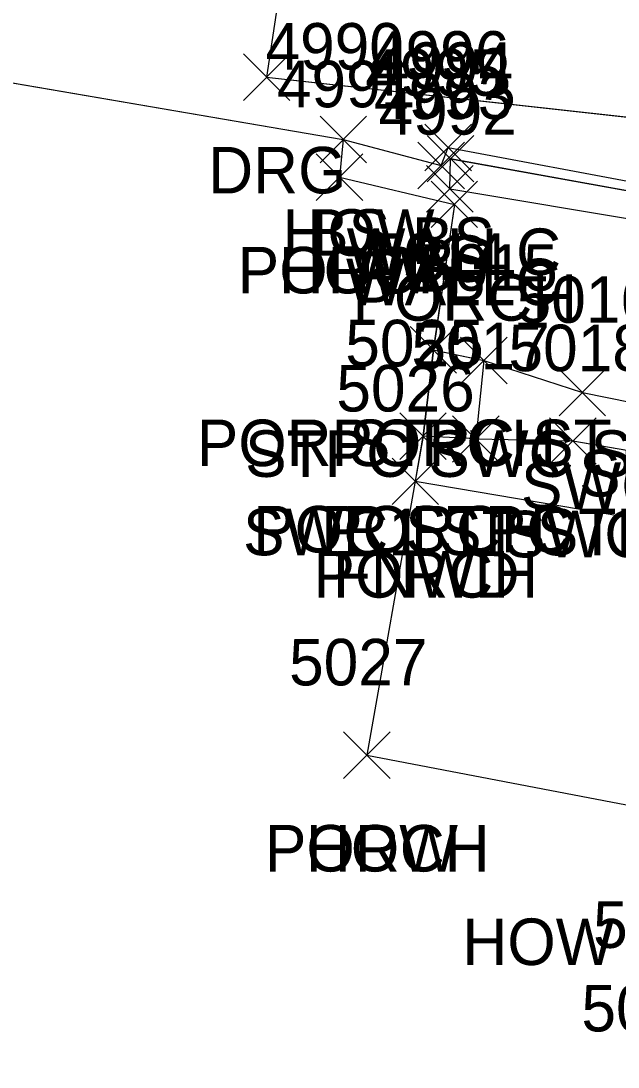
# Model space of a CAD drawing. Extents: x 1554668 to 1563881, y 831386 to 834374.
# Drawn here: x 1562286.6 to 1562312.27, y 833288.09 to 833333.05 of the extents above; entities that cross this region are included whole.
import ezdxf

# ---------------------------------------------------------------- set-up
doc = ezdxf.new("R2010")
doc.units = 0
for name, color, linetype in [('L_A', 7, 'Continuous'), ('L_C', 7, 'Continuous'), ('L_I', 7, 'Continuous'), ('L_TIC', 7, 'Continuous'), ('LBC', 7, 'Continuous'), ('LBF', 7, 'Continuous'), ('LELB', 7, 'Continuous'), ('LFNC', 7, 'Continuous'), ('LW', 7, 'Continuous'), ('R_A', 7, 'Continuous'), ('R_I', 7, 'Continuous'), ('R_TIC', 7, 'Continuous'), ('RDG', 7, 'Continuous'), ('RSW', 7, 'Continuous')]:
    doc.layers.add(name, color=color, linetype=linetype)

msp = doc.modelspace()

# ---------------------------------------------------------------- linework, layer by layer
at = {"layer": 'L_TIC'}
for points in [[(1562299.459, 833326.957), (1562301.459, 833328.957)], [(1562301.459, 833326.957), (1562299.459, 833328.957)], [(1562299.459, 833326.957), (1562301.459, 833328.957)], [(1562301.459, 833326.957), (1562299.459, 833328.957)], [(1562303.963, 833326.609), (1562305.963, 833328.609)], [(1562305.963, 833326.609), (1562303.963, 833328.609)], [(1562304.068, 833326.129), (1562306.068, 833328.129)], [(1562306.068, 833326.129), (1562304.068, 833328.129)], [(1562303.667, 833325.833), (1562305.667, 833327.833)], [(1562305.667, 833325.833), (1562303.667, 833327.833)], [(1562299.297, 833325.338), (1562301.297, 833327.338)], [(1562301.297, 833325.338), (1562299.297, 833327.338)], [(1562299.297, 833325.338), (1562301.297, 833327.338)], [(1562301.297, 833325.338), (1562299.297, 833327.338)], [(1562304.038, 833324.83), (1562306.038, 833326.83)], [(1562306.038, 833324.83), (1562304.038, 833326.83)], [(1562304.038, 833324.83), (1562306.038, 833326.83)], [(1562306.038, 833324.83), (1562304.038, 833326.83)], [(1562304.231, 833324.165), (1562306.231, 833326.165)], [(1562306.231, 833324.165), (1562304.231, 833326.165)], [(1562303.326, 833317.914), (1562305.326, 833319.914)], [(1562305.326, 833317.914), (1562303.326, 833319.914)], [(1562303.326, 833317.914), (1562305.326, 833319.914)], [(1562305.326, 833317.914), (1562303.326, 833319.914)], [(1562305.498, 833317.453), (1562307.498, 833319.453)], [(1562307.498, 833317.453), (1562305.498, 833319.453)], [(1562302.882, 833314.204), (1562304.882, 833316.204)], [(1562304.882, 833314.204), (1562302.882, 833316.204)], [(1562302.882, 833314.204), (1562304.882, 833316.204)], [(1562304.882, 833314.204), (1562302.882, 833316.204)], [(1562305.156, 833314.082), (1562307.156, 833316.082)], [(1562307.156, 833314.082), (1562305.156, 833316.082)], [(1562302.552, 833312.263), (1562304.552, 833314.263)], [(1562304.552, 833312.263), (1562302.552, 833314.263)], [(1562302.552, 833312.263), (1562304.552, 833314.263)], [(1562304.552, 833312.263), (1562302.552, 833314.263)], [(1562300.466, 833300.491), (1562302.466, 833302.491)], [(1562302.466, 833300.491), (1562300.466, 833302.491)], [(1562300.466, 833300.491), (1562302.466, 833302.491)], [(1562302.466, 833300.491), (1562300.466, 833302.491)]]:
    msp.add_lwpolyline(points, dxfattribs=at)
at = {"layer": 'LBC'}
for points in [[(1562280.612, 833331.353), (1562300.455, 833327.958), (1562300.298, 833326.339)], [(1562280.612, 833331.353), (1562300.455, 833327.958), (1562300.298, 833326.339)], [(1562280.612, 833331.353), (1562300.455, 833327.958), (1562300.298, 833326.339)], [(1562280.616, 833331.352), (1562300.459, 833327.957), (1562300.297, 833326.338)], [(1562301.465, 833301.492), (1562315.926, 833298.732), (1562315.948, 833297.475), (1562314.593, 833290.212), (1562314.031, 833286.62), (1562316.287, 833284.237), (1562315.616, 833279.851), (1562312.641, 833278.443), (1562311.651, 833274.303), (1562292.161, 833277.665), (1562291.651, 833277.773), (1562291.106, 833277.753), (1562276.489, 833280.919)], [(1562301.465, 833301.492), (1562315.926, 833298.732), (1562315.948, 833297.475), (1562314.593, 833290.212), (1562314.031, 833286.62), (1562316.287, 833284.237), (1562315.616, 833279.851), (1562312.641, 833278.443), (1562311.651, 833274.303), (1562292.161, 833277.665), (1562291.651, 833277.773), (1562291.106, 833277.753), (1562276.489, 833280.919)], [(1562301.465, 833301.492), (1562315.926, 833298.732), (1562315.948, 833297.475), (1562314.593, 833290.212), (1562314.031, 833286.62), (1562316.287, 833284.237), (1562315.616, 833279.851), (1562312.641, 833278.443), (1562311.651, 833274.303), (1562292.161, 833277.665), (1562291.651, 833277.773), (1562291.106, 833277.753), (1562276.489, 833280.919)], [(1562301.466, 833301.491), (1562315.928, 833298.733), (1562315.947, 833297.472), (1562314.591, 833290.209), (1562314.033, 833286.62), (1562316.289, 833284.239), (1562315.614, 833279.847), (1562312.643, 833278.44), (1562311.649, 833274.301), (1562292.157, 833277.664), (1562291.647, 833277.771), (1562291.108, 833277.75), (1562276.493, 833280.916)]]:
    msp.add_lwpolyline(points, dxfattribs=at)
at = {"layer": 'LBF'}
for points in [[(1562300.297, 833326.338), (1562305.231, 833325.165), (1562304.326, 833318.914), (1562303.882, 833315.204), (1562303.552, 833313.263), (1562301.466, 833301.491)], [(1562300.298, 833326.339), (1562305.232, 833325.167), (1562304.33, 833318.917), (1562303.886, 833315.208), (1562303.552, 833313.264), (1562301.465, 833301.492)], [(1562300.298, 833326.339), (1562305.232, 833325.167), (1562304.33, 833318.917), (1562303.886, 833315.208), (1562303.552, 833313.264), (1562301.465, 833301.492)], [(1562300.298, 833326.339), (1562305.232, 833325.167), (1562304.33, 833318.917), (1562303.886, 833315.208), (1562303.552, 833313.264), (1562301.465, 833301.492)], [(1562304.326, 833318.914), (1562306.498, 833318.453), (1562306.156, 833315.082), (1562303.882, 833315.204)], [(1562304.33, 833318.917), (1562306.498, 833318.455), (1562306.152, 833315.082), (1562303.886, 833315.208)], [(1562304.33, 833318.917), (1562306.498, 833318.455), (1562306.152, 833315.082), (1562303.886, 833315.208)], [(1562304.33, 833318.917), (1562306.498, 833318.455), (1562306.152, 833315.082), (1562303.886, 833315.208)]]:
    msp.add_lwpolyline(points, dxfattribs=at)
at = {"layer": 'LELB'}
for points in [[(1562300.455, 833327.958), (1562304.671, 833326.836), (1562304.966, 833327.612), (1562322.712, 833324.282), (1562340.961, 833321.382), (1562345.138, 833312.037), (1562343.315, 833288.034), (1562341.388, 833269.431)], [(1562300.455, 833327.958), (1562304.671, 833326.836), (1562304.966, 833327.612), (1562322.712, 833324.282), (1562340.961, 833321.382), (1562345.138, 833312.037), (1562343.315, 833288.034), (1562341.388, 833269.431)], [(1562300.455, 833327.958), (1562304.671, 833326.836), (1562304.966, 833327.612), (1562322.712, 833324.282), (1562340.961, 833321.382), (1562345.138, 833312.037), (1562343.315, 833288.034), (1562341.388, 833269.431)], [(1562300.459, 833327.957), (1562304.667, 833326.833), (1562304.963, 833327.609), (1562322.713, 833324.281), (1562340.963, 833321.384), (1562345.138, 833312.036), (1562343.315, 833288.03), (1562341.392, 833269.428)]]:
    msp.add_lwpolyline(points, dxfattribs=at)
at = {"layer": 'LFNC'}
for points in [[(1562303.552, 833313.264), (1562317.676, 833310.874), (1562315.926, 833298.732)], [(1562303.552, 833313.264), (1562317.676, 833310.874), (1562315.926, 833298.732)], [(1562303.552, 833313.264), (1562317.676, 833310.874), (1562315.926, 833298.732)], [(1562303.552, 833313.263), (1562317.676, 833310.873), (1562315.928, 833298.733)]]:
    msp.add_lwpolyline(points, dxfattribs=at)
at = {"layer": 'LW'}
for points in [[(1562305.036, 833325.831), (1562305.069, 833327.131), (1562322.485, 833323.98), (1562340.43, 833321.052), (1562340.229, 833319.657), (1562338.938, 833319.914), (1562325.327, 833322.384)], [(1562305.036, 833325.831), (1562305.069, 833327.131), (1562322.485, 833323.98), (1562340.43, 833321.052), (1562340.229, 833319.657), (1562338.938, 833319.914), (1562325.327, 833322.384)], [(1562305.036, 833325.831), (1562305.069, 833327.131), (1562322.485, 833323.98), (1562340.43, 833321.052), (1562340.229, 833319.657), (1562338.938, 833319.914), (1562325.327, 833322.384)], [(1562305.038, 833325.83), (1562305.068, 833327.129), (1562322.49, 833323.98), (1562340.429, 833321.05), (1562340.228, 833319.652), (1562338.937, 833319.91), (1562325.329, 833322.384)], [(1562305.036, 833325.831), (1562322.468, 833322.925), (1562325.327, 833322.384)], [(1562305.036, 833325.831), (1562322.468, 833322.925), (1562325.327, 833322.384)], [(1562305.036, 833325.831), (1562322.468, 833322.925), (1562325.327, 833322.384)], [(1562305.038, 833325.83), (1562322.468, 833322.923), (1562325.329, 833322.384)]]:
    msp.add_lwpolyline(points, dxfattribs=at)
at = {"layer": 'R_TIC'}
for points in [[(1562296.163, 833329.636), (1562298.163, 833331.636)], [(1562298.163, 833329.636), (1562296.163, 833331.636)], [(1562305.498, 833317.453), (1562307.498, 833319.453)], [(1562307.498, 833317.453), (1562305.498, 833319.453)], [(1562309.734, 833316.077), (1562311.734, 833318.077)], [(1562311.734, 833316.077), (1562309.734, 833318.077)], [(1562305.156, 833314.082), (1562307.156, 833316.082)], [(1562307.156, 833314.082), (1562305.156, 833316.082)], [(1562309.329, 833313.996), (1562311.329, 833315.996)], [(1562311.329, 833313.996), (1562309.329, 833315.996)]]:
    msp.add_lwpolyline(points, dxfattribs=at)
at = {"layer": 'RDG'}
for points in [[(1562357.041, 833334.115), (1562350.834, 833332.673), (1562319.899, 833336.511), (1562298.528, 833339.755), (1562297.16, 833330.638), (1562324.937, 833327.56), (1562342.101, 833324.203), (1562349.616, 833321.489), (1562353.488, 833316.294)], [(1562357.041, 833334.115), (1562350.834, 833332.673), (1562319.899, 833336.511), (1562298.528, 833339.755), (1562297.16, 833330.638), (1562324.937, 833327.56), (1562342.101, 833324.203), (1562349.616, 833321.489), (1562353.488, 833316.294)], [(1562357.041, 833334.115), (1562350.834, 833332.673), (1562319.899, 833336.511), (1562298.528, 833339.755), (1562297.16, 833330.638), (1562324.937, 833327.56), (1562342.101, 833324.203), (1562349.616, 833321.489), (1562353.488, 833316.294)], [(1562357.044, 833334.113), (1562350.833, 833332.672), (1562319.899, 833336.509), (1562298.531, 833339.754), (1562297.163, 833330.636), (1562324.939, 833327.559), (1562342.099, 833324.197), (1562349.616, 833321.487), (1562353.489, 833316.29)]]:
    msp.add_lwpolyline(points, dxfattribs=at)
at = {"layer": 'RSW'}
for points in [[(1562306.498, 833318.455), (1562310.734, 833317.078), (1562318.235, 833315.566), (1562321.496, 833314.667), (1562324.705, 833310.183), (1562322.832, 833295.504), (1562323.094, 833295.518), (1562323.082, 833294.08), (1562332.082, 833292.449), (1562331.912, 833289.99), (1562322.881, 833290.744), (1562322.767, 833289.402), (1562319.85, 833289.945), (1562317.832, 833290.365)], [(1562306.498, 833318.455), (1562310.734, 833317.078), (1562318.235, 833315.566), (1562321.496, 833314.667), (1562324.705, 833310.183), (1562322.832, 833295.504), (1562323.094, 833295.518), (1562323.082, 833294.08), (1562332.082, 833292.449), (1562331.912, 833289.99), (1562322.881, 833290.744), (1562322.767, 833289.402), (1562319.85, 833289.945), (1562317.832, 833290.365)], [(1562306.498, 833318.455), (1562310.734, 833317.078), (1562318.235, 833315.566), (1562321.496, 833314.667), (1562324.705, 833310.183), (1562322.832, 833295.504), (1562323.094, 833295.518), (1562323.082, 833294.08), (1562332.082, 833292.449), (1562331.912, 833289.99), (1562322.881, 833290.744), (1562322.767, 833289.402), (1562319.85, 833289.945), (1562317.832, 833290.365)], [(1562306.498, 833318.453), (1562310.734, 833317.077), (1562318.238, 833315.566), (1562321.497, 833314.667), (1562324.705, 833310.182), (1562322.834, 833295.506), (1562323.097, 833295.52), (1562323.084, 833294.082), (1562332.082, 833292.446), (1562331.914, 833289.992), (1562322.879, 833290.74), (1562322.769, 833289.403), (1562319.849, 833289.942), (1562317.835, 833290.368)], [(1562306.152, 833315.082), (1562310.329, 833314.997), (1562317.953, 833313.684), (1562320.533, 833313.023), (1562322.89, 833309.71), (1562320.776, 833295.741)], [(1562306.152, 833315.082), (1562310.329, 833314.997), (1562317.953, 833313.684), (1562320.533, 833313.023), (1562322.89, 833309.71), (1562320.776, 833295.741)], [(1562306.152, 833315.082), (1562310.329, 833314.997), (1562317.953, 833313.684), (1562320.533, 833313.023), (1562322.89, 833309.71), (1562320.776, 833295.741)], [(1562306.156, 833315.082), (1562310.329, 833314.996), (1562317.956, 833313.685), (1562320.529, 833313.019), (1562322.893, 833309.711), (1562320.776, 833295.739)]]:
    msp.add_lwpolyline(points, dxfattribs=at)

# ---------------------------------------------------------------- texts
at = {"layer": 'L_A'}
for s, p in [('HOW', (1562297.845, 833322.957)), ('BS', (1562298.9, 833322.957)), ('BS', (1562303.404, 833322.609)), ('WALLC', (1562300.603, 833322.129)), ('BS', (1562303.108, 833321.833)), ('PORCH', (1562295.919, 833321.338)), ('HOW', (1562297.683, 833321.338)), ('WALLC', (1562300.574, 833320.83)), ('WALLC', (1562300.574, 833320.83)), ('PORCH', (1562300.853, 833320.165)), ('POR STPC ST', (1562294.16, 833313.914)), ('PORCH', (1562299.948, 833313.914)), ('STPC SWC ST', (1562296.238, 833313.453)), ('POR STPC', (1562296.583, 833310.204)), ('PORCH', (1562299.504, 833310.204)), ('SWC1 ST STPC', (1562296.148, 833310.082)), ('PORCH', (1562299.174, 833308.263)), ('FNWD', (1562300.016, 833308.263)), ('PORCH', (1562297.088, 833296.491)), ('HOW', (1562298.851, 833296.491)), ('HOW STPC ST', (1562305.577, 833292.472))]:
    msp.add_text(s, height=2, dxfattribs=at).set_placement(p)
at = {"layer": 'L_C'}
msp.add_text('SHRUBS & FLOWERS', height=2, dxfattribs=at).set_placement((1562310.597, 833312.61))
at = {"layer": 'L_I'}
for s, p in [('4990', (1562297.112, 833330.957)), ('4990', (1562297.112, 833330.957)), ('4996', (1562301.648, 833330.609)), ('4994', (1562301.808, 833330.129)), ('4995', (1562301.407, 833329.833)), ('4991', (1562297.604, 833329.338)), ('4991', (1562297.604, 833329.338)), ('4993', (1562301.778, 833328.83)), ('4993', (1562301.778, 833328.83)), ('4992', (1562301.971, 833328.165)), ('5014', (1562301.554, 833321.914)), ('5014', (1562301.554, 833321.914)), ('5015', (1562303.727, 833321.453)), ('5025', (1562300.543, 833318.204)), ('5025', (1562300.543, 833318.204)), ('5017', (1562303.384, 833318.082)), ('5026', (1562300.158, 833316.263)), ('5026', (1562300.158, 833316.263)), ('5027', (1562298.127, 833304.491)), ('5027', (1562298.127, 833304.491)), ('5046', (1562311.197, 833293.209)), ('5046', (1562311.197, 833293.209)), ('5047', (1562310.694, 833289.62))]:
    msp.add_text(s, height=2, dxfattribs=at).set_placement(p)
at = {"layer": 'R_A'}
for s, p in [('DRG', (1562294.651, 833325.636)), ('STPC SWC ST', (1562296.238, 833313.453)), ('SWC', (1562308.097, 833312.077)), ('SWC1 ST STPC', (1562296.148, 833310.082)), ('SWC1', (1562307.369, 833309.996))]:
    msp.add_text(s, height=2, dxfattribs=at).set_placement(p)
at = {"layer": 'R_I'}
for s, p in [('5015', (1562303.727, 833321.453)), ('5016', (1562307.908, 833320.077)), ('5017', (1562303.384, 833318.082)), ('5018', (1562307.558, 833317.996))]:
    msp.add_text(s, height=2, dxfattribs=at).set_placement(p)

doc.saveas('drawing.dxf')
